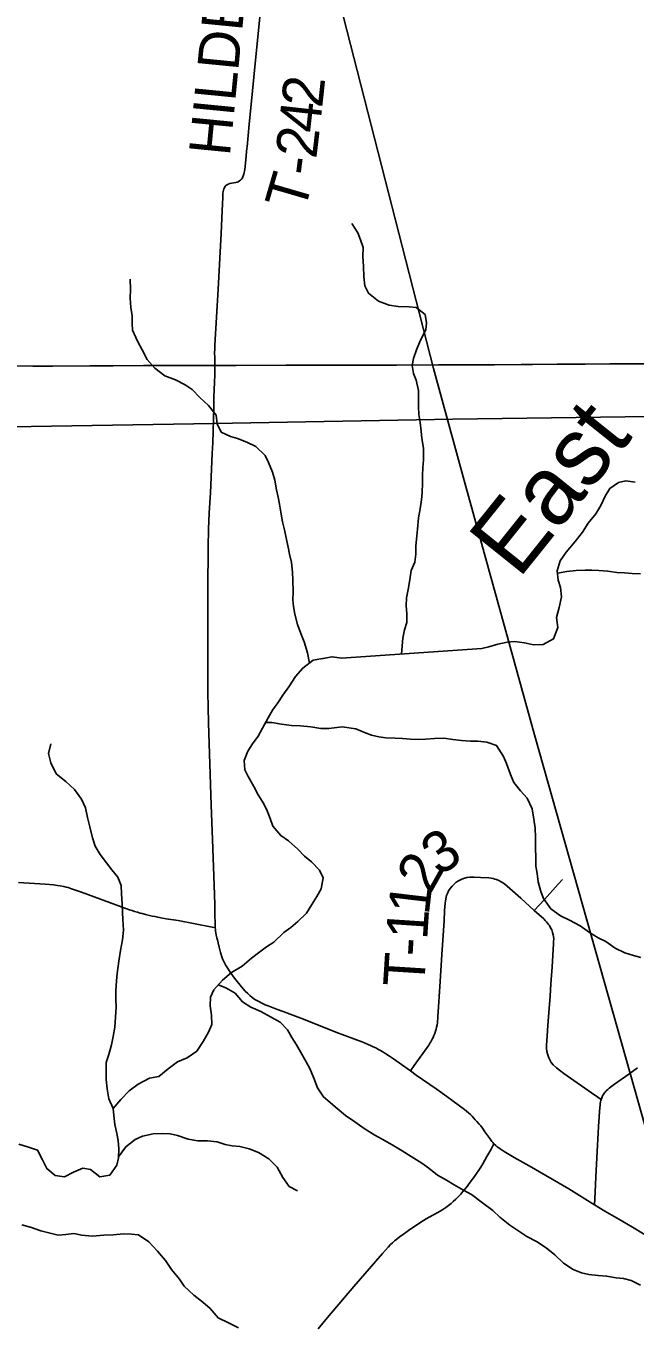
# Model space of a CAD drawing. Extents: x 1442749 to 1756758, y 235267 to 677782.
# Drawn here: x 1612553 to 1616991, y 476949 to 486415 of the extents above; entities that cross this region are included whole.
import ezdxf

# ---------------------------------------------------------------- set-up
doc = ezdxf.new("R2010")
doc.units = 0
for name, color, linetype in [('GM_X_Major_River', 7, 'Continuous'), ('GM_X_Major_River_Text', 7, 'Continuous'), ('GM_X_Minor_River', 7, 'Continuous'), ('GM_X_Rail_Line', 7, 'Continuous'), ('GM_X_State_Route', 7, 'Continuous'), ('GM_X_Township', 7, 'Continuous'), ('GM_X_Township_Road', 7, 'Continuous'), ('GM_X_Township_Road_Text', 7, 'Continuous')]:
    doc.layers.add(name, color=color, linetype=linetype)

msp = doc.modelspace()

# ---------------------------------------------------------------- linework, layer by layer
at = {"layer": 'GM_X_Major_River'}
for points in [[(1614851.6, 481809.4), (1615874.8, 481879.5), (1615925, 481890.9), (1615991.3, 481910.1), (1616059.5, 481925.2), (1616113.6, 481930.5), (1616185.6, 481921.6), (1616251.4, 481904.7), (1616321.5, 481907.8), (1616398.1, 481948.9), (1616429.2, 482032.6), (1616418.2, 482104.8), (1616437.2, 482178.7), (1616456.2, 482254.6), (1616447.1, 482324.8), (1616431.8, 482377.1), (1616424.7, 482445.3), (1616445.7, 482517.1), (1616488.6, 482580.7), (1616555.6, 482657.9), (1616608.6, 482727.3), (1616649.5, 482792.9), (1616704.5, 482860.3), (1616741.3, 482921.9), (1616772.2, 482989.6), (1616807, 483045.3), (1616869.6, 483088.5), (1616923.8, 483099.8), (1616991.8, 483091)], [(1614851.6, 481809.4), (1614783.6, 481818.8), (1614717.3, 481806.1), (1614646.8, 481793.5), (1614569.5, 481737), (1614518.1, 481673.9), (1614468.5, 481600.8), (1614425.1, 481539.5), (1614387.9, 481482.2), (1614350.7, 481428.8), (1614317.5, 481373.4), (1614275.8, 481298.1), (1614244.6, 481240.6), (1614203.3, 481183.3), (1614170.1, 481131.9), (1614142.6, 481062.3), (1614147.3, 480996.1), (1614172.3, 480945.5), (1614212.8, 480872.6), (1614245.7, 480813.8), (1614286.3, 480746.9), (1614311.4, 480696.3), (1614332.2, 480639.8), (1614353.1, 480585.2), (1614409.8, 480516), (1614465.1, 480476.8), (1614534, 480417.3), (1614583, 480366.2), (1614634.2, 480325.1), (1614691.1, 480263.8), (1614718, 480207.2), (1614704.3, 480127.3), (1614673.1, 480071.8), (1614635.7, 480012.5), (1614598.4, 479951.1), (1614535, 479890.3), (1614484, 479847.2), (1614433.1, 479810.2), (1614359.5, 479739.6), (1614304.7, 479704.6), (1614247.7, 479661.7), (1614196.8, 479622.6), (1614127.4, 479563.9), (1614050.3, 479517.4), (1613985, 479462.6), (1613921.4, 479391.8), (1613898.3, 479338.1), (1613894.9, 479274.1), (1613905.6, 479207.7), (1613908.1, 479139.5), (1613882.9, 479084), (1613845.5, 479016.6), (1613797.9, 478945.4), (1613726.7, 478896.8), (1613658, 478866.1), (1613588.8, 478815.4), (1613521.5, 478760.6), (1613453.1, 478748), (1613372, 478703.5), (1613304.9, 478654.8), (1613243.5, 478593.9), (1613188, 478526.9), (1613192.9, 478476.7), (1613201.6, 478410.5), (1613216.2, 478344), (1613225.2, 478293.8), (1613229.9, 478233.5), (1613226.5, 478167.5), (1613215.4, 478113.6), (1613163.8, 478040.5), (1613091.4, 478030), (1613022.4, 478083.5), (1612966.5, 478092.6), (1612899.7, 478063.9), (1612834.9, 478029.1), (1612764.9, 478038.5), (1612705.9, 478089.8), (1612673.2, 478152.6), (1612638.6, 478223.4), (1612570.9, 478244.8), (1612501.2, 478268.3)]]:
    msp.add_lwpolyline(points, dxfattribs=at)
at = {"layer": 'GM_X_Minor_River'}
for points in [[(1615288.8, 481839.4), (1615298.2, 481955), (1615310.7, 482015), (1615329.2, 482069), (1615327.8, 482133.1), (1615324.3, 482189.2), (1615324.8, 482249.4), (1615339.5, 482321.4), (1615352.1, 482395.4), (1615360.6, 482447.4), (1615387.2, 482509.3), (1615393.7, 482565.4), (1615394.2, 482625.5), (1615400.9, 482699.6), (1615405.4, 482749.6), (1615414.1, 482831.7), (1615424.7, 482895.8), (1615435.3, 482961.8), (1615439.8, 483015.9), (1615442.4, 483084), (1615442.9, 483142.1), (1615445.4, 483196.2), (1615449.9, 483254.2), (1615448.6, 483338.4), (1615437.2, 483408.7), (1615431.7, 483462.8), (1615426.3, 483525), (1615416.8, 483585.2), (1615413.3, 483641.3), (1615413.8, 483697.5), (1615414.3, 483759.6), (1615396.9, 483833.9), (1615377.4, 483884.1), (1615367.9, 483942.4), (1615376.3, 483992.4), (1615398.9, 484056.3), (1615427.6, 484126.2), (1615466.4, 484202), (1615472.8, 484252), (1615461.3, 484312.2), (1615395.7, 484362.9), (1615345.6, 484369.4), (1615265.5, 484370.1), (1615199.5, 484380.8), (1615121.6, 484409.5), (1615048, 484468.3), (1615022.4, 484520.6), (1615015, 484588.8), (1615011.7, 484663), (1615008.3, 484735.2), (1615010.9, 484801.3), (1614991.4, 484857.6), (1614971.8, 484907.9), (1614928.3, 484976.4)], [(1614618.8, 481773), (1614605.2, 481848.7), (1614580.2, 481927.2), (1614556.9, 481989.6), (1614531.7, 482054.1), (1614512.7, 482130.5), (1614503.4, 482184.8), (1614498, 482234.9), (1614500.7, 482291), (1614497.9, 482377.2), (1614494.6, 482435.4), (1614487.5, 482505.7), (1614474.3, 482566), (1614462.9, 482618.2), (1614451.7, 482674.5), (1614436.5, 482744.8), (1614423.2, 482801.1), (1614410.1, 482871.4), (1614400.9, 482929.7), (1614391.5, 482981.9), (1614378.2, 483036.2), (1614367.1, 483106.5), (1614349.8, 483162.9), (1614320.7, 483233.4), (1614297.3, 483285.8), (1614228, 483350.8), (1614162.2, 483383.8), (1614094.4, 483408.7), (1614042.4, 483423.4), (1613976.7, 483456.3), (1613945.4, 483516.8), (1613938.2, 483579.1), (1613883, 483649.9), (1613819.6, 483708.9), (1613764.2, 483765.7), (1613712.5, 483800.5), (1613642.8, 483837.4), (1613565, 483866.5), (1613491.5, 483921.6), (1613436.2, 483984.4), (1613401, 484055), (1613365.8, 484119.6), (1613330.7, 484198.3), (1613327.4, 484248.4), (1613326.1, 484302.5), (1613316.9, 484364.8), (1613311.8, 484433), (1613314.6, 484495.1), (1613313.6, 484571.3)], [(1616426.4, 482428.6), (1616494.5, 482439.2), (1616562.7, 482448.6), (1616626.8, 482450), (1616676.9, 482449.5), (1616726.9, 482447.1), (1616793, 482442.5), (1616859, 482433.8), (1616913.1, 482429.3), (1616969.2, 482426.8), (1617031.2, 482422.3)], [(1614299.4, 481340.8), (1614343.8, 481341), (1614415.9, 481328), (1614487.9, 481319.1), (1614554.1, 481316.2), (1614628.2, 481309.2), (1614702.2, 481296.3), (1614759.2, 481297.1), (1614857.7, 481307.8)], [(1614857.7, 481307.8), (1614957.8, 481294.8), (1615019.6, 481266.1), (1615071.6, 481247.6), (1615125.5, 481235.1), (1615175.6, 481228.7), (1615243.7, 481226), (1615295.7, 481223.6), (1615355.8, 481219), (1615413.9, 481216.5), (1615464, 481218), (1615530.1, 481223.4), (1615598.2, 481224.8), (1615664.3, 481216.2), (1615726.3, 481207.6), (1615792.4, 481205), (1615846.5, 481204.5), (1615910.5, 481195.9), (1615982.4, 481171.2), (1616031.8, 481092.6), (1616053.4, 481040.3), (1616082.8, 480961.9), (1616108.3, 480901.6), (1616155.8, 480841), (1616205.4, 480788.4), (1616240.8, 480712), (1616254.2, 480635.7), (1616263.6, 480569.5), (1616265, 480501.3), (1616266.3, 480425.2), (1616267.8, 480359), (1616269.2, 480292.9), (1616278.7, 480238.7), (1616286.2, 480178.5), (1616303.6, 480108.2), (1616325.2, 480057.9), (1616378.6, 479981.2), (1616448.3, 479930.5), (1616514.2, 479899.8), (1616591.9, 479857.1), (1616659.6, 479810.4), (1616721.4, 479771.7), (1616777.2, 479743.1), (1616846.9, 479694.4), (1616916.7, 479661.7), (1616980.7, 479641.1), (1617032.6, 479628.6)], [(1613188.1, 478527), (1613156.6, 478598.3), (1613145.5, 478670.6), (1613138.4, 478738.9), (1613137.1, 478793), (1613138, 478863.2), (1613156.8, 478921), (1613175.8, 478991), (1613188.6, 479050.9), (1613201.6, 479120.9), (1613206.5, 479193), (1613209.5, 479265.1), (1613208.2, 479321.3), (1613207.1, 479385.4), (1613212, 479457.5), (1613216.7, 479511.6), (1613230, 479601.6), (1613243, 479679.6), (1613256.1, 479755.6), (1613263, 479825.7), (1613260, 479903.9), (1613256.7, 479956), (1613253.5, 480016.2), (1613250.4, 480090.4), (1613247.2, 480152.6), (1613222, 480213), (1613178.5, 480265.7), (1613141.1, 480318.3), (1613093.8, 480379), (1613058.5, 480437.6), (1613037.2, 480500), (1613018.2, 480580.5), (1613001.1, 480646.8), (1612987.9, 480717.2), (1612958.7, 480781.7), (1612907.5, 480850.5), (1612844.1, 480909.4), (1612774.6, 480966.5), (1612733.6, 481045.2), (1612716.4, 481113.5), (1612735.4, 481183.4)], [(1613954.9, 479429), (1614009.5, 479407.1), (1614077.2, 479368.1), (1614130.5, 479305.3), (1614192.2, 479264.4), (1614264, 479233.4), (1614335.6, 479194.4), (1614405.3, 479157.4), (1614458.7, 479100.6), (1614490.1, 479044.1), (1614525.5, 478991.5), (1614552.9, 478939), (1614596.1, 478868.3), (1614621.5, 478817.9), (1614650.7, 478749.4), (1614677.8, 478678.8), (1614721, 478612.1), (1614819.8, 478526.5)], [(1614819.8, 478526.5), (1614880.8, 478475.7), (1614948.6, 478431), (1615018.2, 478380.3), (1615096, 478333.5), (1615147.8, 478303), (1615221.5, 478262.2), (1615295.3, 478219.5), (1615361, 478176.8), (1615436.7, 478130), (1615488.5, 478091.4), (1615552.1, 478040.8), (1615617.9, 478006.1), (1615673.7, 477971.5), (1615741.5, 477932.8), (1615799.3, 477900.2), (1615878.9, 477839.4), (1615954.6, 477784.6), (1616006.2, 477736), (1616079.8, 477677.2), (1616151.5, 477628.5), (1616203.3, 477594), (1616273.1, 477557.2), (1616342.8, 477512.5), (1616406.5, 477461.8), (1616470, 477399.1), (1616539.7, 477354.4), (1616601.6, 477329.8), (1616655.6, 477317.3), (1616723.6, 477310.7), (1616783.7, 477306.1), (1616853.7, 477293.5), (1616907.8, 477289), (1616961.7, 477274.4), (1617031.5, 477239.7)], [(1613226.9, 478174.2), (1613280.3, 478248), (1613349.2, 478301.2), (1613403.6, 478324.5), (1613480.1, 478341.6), (1613548.3, 478344.7), (1613604.4, 478342), (1613656.4, 478329.3), (1613734.3, 478304.2), (1613806.3, 478291.3), (1613876.5, 478290.4), (1613946.6, 478283.4), (1614004.5, 478264.6), (1614056.5, 478256), (1614110.6, 478249.2), (1614178.6, 478232.3), (1614246.4, 478207.4), (1614322, 478160.3), (1614383.4, 478099.4), (1614424.5, 478024.7), (1614471.7, 477957.9), (1614531.5, 477927.1)], [(1612522.7, 477680.5), (1612594.7, 477659.5), (1612662.5, 477634.6), (1612728.5, 477617.7), (1612788.5, 477604.9), (1612842.7, 477608.2), (1612902.9, 477615.5), (1612960.9, 477604.7), (1613035.1, 477597.7), (1613121.4, 477604.6), (1613189.6, 477607.7), (1613263.9, 477614.8), (1613322, 477612), (1613372.1, 477607.4), (1613449.6, 477556.3), (1613512.9, 477487.3), (1613570.2, 477420.4), (1613613.4, 477353.7), (1613672.6, 477282.8), (1613706.1, 477232.2), (1613775.4, 477167.2), (1613842.9, 477116.2), (1613894.4, 477069.4), (1613953.7, 477002.5), (1614029.4, 476965.5), (1614101.1, 476928.5)]]:
    msp.add_lwpolyline(points, dxfattribs=at)
at = {"layer": 'GM_X_Rail_Line'}
msp.add_lwpolyline([(1571148.2, 478363), (1571889, 478539.4), (1575743, 479318.6), (1579466.4, 480095.8), (1583642, 480977.8), (1587510.8, 481782.7), (1590381.5, 482358.7), (1593451.5, 482999.2), (1594964.1, 483308.1), (1595338.6, 483357), (1595650.3, 483378.6), (1596034.3, 483391.1), (1596556.5, 483384.9), (1598433.9, 483400.2), (1602127.8, 483416), (1606201.9, 483416.1), (1608266.9, 483417), (1610514.2, 483462.2), (1613925, 483518), (1615664.4, 483549), (1619432.2, 483601)], dxfattribs=at)
at = {"layer": 'GM_X_State_Route'}
for points in [[(1611869.7, 483935.2), (1612054.6, 483935.2), (1612198.9, 483935.8), (1612284.2, 483935.6), (1612349.8, 483936.4), (1612438.3, 483937.8), (1612602.3, 483936.6), (1612746.7, 483937.6), (1613019, 483939.6), (1613189.5, 483939.2), (1613409.3, 483941.4), (1613448.8, 483941.4)], [(1613448.8, 483941.4), (1613747.2, 483941.8), (1613929.5, 483941.7), (1614085.1, 483941.6), (1614446, 483943.1), (1614639.5, 483942.9), (1614842.9, 483943.7), (1614944.6, 483943.1), (1615253, 483944.5), (1615558.1, 483945.6), (1615768.9, 483946.1), (1615968.2, 483947.1), (1616161.7, 483948.6), (1616243.7, 483949.2), (1616424.2, 483950.1), (1616545.5, 483951.4), (1616627.5, 483951.8), (1616807.9, 483952.2), (1617195.1, 483954.1)]]:
    msp.add_lwpolyline(points, dxfattribs=at)
at = {"layer": 'GM_X_Township'}
for points in [[(1617334.6, 477440.8), (1616957.7, 478774.1), (1616258, 481249.3), (1615746.6, 483104.1), (1615521.6, 483920.3), (1614488, 487961.8), (1614098.9, 489483.2), (1614072, 489612.9), (1612808.9, 495716.3), (1611750.9, 500101.3), (1610594.9, 504740.5)], [(1612808.9, 495716.3), (1614072, 489612.9), (1614098.9, 489483.2), (1614488, 487961.8), (1615521.6, 483920.3), (1615746.6, 483104.1), (1616258, 481249.3), (1616957.7, 478774.1), (1617334.6, 477440.8)]]:
    msp.add_lwpolyline(points, dxfattribs=at)
at = {"layer": 'GM_X_Township_Road'}
for points in [[(1613929.5, 483941.7), (1613928.7, 483987), (1613928.3, 484007.7), (1613927.9, 484026.3), (1613929.6, 484067.9), (1613930.4, 484088.5), (1613954.3, 484497.8), (1613976.5, 484904), (1613983.7, 485071.1), (1613986.9, 485166.3), (1613987.6, 485179.6), (1613988.8, 485195.9), (1613990.1, 485207.8), (1613992.6, 485218.9), (1613995.7, 485228.1), (1613998.8, 485235.1), (1614002.9, 485242.7), (1614009.9, 485252.1), (1614018.7, 485258.6), (1614027.6, 485263.2), (1614039.6, 485267.2), (1614081.9, 485273.9), (1614091.8, 485276.7), (1614100.5, 485280.4), (1614110, 485285.8), (1614117.5, 485291.7), (1614123.8, 485299.2), (1614130.5, 485309.2), (1614137, 485324), (1614141.2, 485336.3), (1614147.3, 485368.6), (1614152, 485414.6), (1614162.9, 485525.7), (1614164, 485535.5), (1614180.2, 485698.7), (1614195.1, 485842.3), (1614214.1, 486041.5), (1614263.8, 486554.1)], [(1613932.2, 479843.3), (1613931.8, 479847), (1613930.8, 479865.7), (1613929.3, 479947.6), (1613928.4, 480013.2), (1613925.2, 480154.1), (1613912.3, 480488.3), (1613903.2, 480737.5), (1613884.5, 481337.6), (1613879, 481560.6), (1613878.2, 481868.9), (1613879.2, 482068.8), (1613878.2, 482308.2), (1613879.9, 482616.5), (1613883.2, 482747.6), (1613887.9, 482868.8), (1613897, 483012.8), (1613905.2, 483184.7), (1613910.7, 483300.2), (1613914.3, 483376.6), (1613921, 483635.3), (1613921.8, 483710.7), (1613926.3, 483818.7), (1613928.4, 483874.3), (1613929.5, 483941.7)], [(1615354, 478801.7), (1615382.5, 478841.4), (1615487.7, 478987.8), (1615496.8, 479002.4), (1615503.2, 479012.5), (1615508.8, 479023.2), (1615513.8, 479032.5), (1615519.5, 479045.4), (1615525.6, 479059.1), (1615531.3, 479074.5), (1615536.8, 479089.5), (1615541.4, 479106.2), (1615545.4, 479120.7), (1615548.4, 479136.9), (1615551.3, 479152.4), (1615555.4, 479194.5), (1615571.2, 479453.2), (1615582.9, 479649.7), (1615589.6, 479754.6), (1615599.5, 479895.2), (1615604, 479970.4), (1615607.8, 480023.1), (1615610.1, 480039), (1615612.6, 480056), (1615618.5, 480078.7), (1615624.3, 480094.5), (1615633.1, 480112.7), (1615643.9, 480129.7), (1615658.8, 480148.1), (1615673, 480162.4), (1615688.6, 480175.3), (1615705.3, 480186.6), (1615723.1, 480196.1), (1615741.8, 480203.7), (1615764.7, 480209.8), (1615787.9, 480213), (1615817.9, 480213.8), (1615864.1, 480211.6), (1615926.7, 480207.3), (1615942.3, 480205), (1615956.3, 480203), (1615969.2, 480199.4), (1615982.1, 480195.7), (1615997.6, 480189.2), (1616015.6, 480180), (1616040.5, 480163.1), (1616078.4, 480131), (1616159.5, 480059), (1616256.1, 479969.3)], [(1612497.9, 480174.9), (1612694.4, 480162), (1612753.4, 480156.2), (1612781.9, 480152.2), (1612802.4, 480149.3), (1612828.3, 480144.5), (1612845.9, 480140.1), (1612860.4, 480136.5), (1612872.6, 480132.9), (1612885.7, 480129), (1612900.6, 480123.7), (1612957, 480103.8), (1613255.3, 479993.5), (1613308.9, 479975.1), (1613326.5, 479969), (1613344.6, 479963.7), (1613366.5, 479957.2), (1613386.1, 479951.4), (1613398.8, 479948.2), (1613423.9, 479941.8), (1613452.6, 479934.4), (1613473.5, 479929.7), (1613494, 479925.1), (1613513.8, 479921.3), (1613547.9, 479914.9), (1613574.2, 479909.9), (1613661.5, 479895.9), (1613910.5, 479847.6), (1613932.2, 479843.3)], [(1616256.1, 479969.3), (1616330.4, 480049), (1616431.9, 480161.3), (1616463.7, 480195.9)], [(1616256.1, 479969.3), (1616325.7, 479908.8), (1616336.3, 479897.8), (1616346.5, 479887.2), (1616361.1, 479868.9), (1616367, 479859.8), (1616373.8, 479849.2), (1616379.5, 479837.4), (1616384.1, 479828), (1616390.6, 479808.9), (1616394.7, 479792.6), (1616396.3, 479779.4), (1616398.2, 479762.7), (1616398, 479745.2), (1616397.8, 479726.1), (1616386.4, 479559.2), (1616377.5, 479435), (1616371.9, 479346.7), (1616362.9, 479225.9), (1616356.7, 479131), (1616350.5, 479055.9), (1616346.9, 478987.4), (1616347, 478964.8), (1616349.2, 478942.5), (1616354.6, 478917.5), (1616362.2, 478896.5), (1616372.3, 478876.7), (1616380.9, 478863.4), (1616394.7, 478845.8), (1616417.9, 478823.5), (1616440.8, 478805.5), (1616472.5, 478782.6), (1616520.7, 478748.6), (1616673.2, 478640.7), (1616719.1, 478609.3), (1616744.2, 478592.2)], [(1615354, 478801.7), (1615289.9, 478847.5), (1615231, 478889.2), (1615201.8, 478908.7), (1615176.5, 478925.6), (1615153.3, 478939.7), (1615131.6, 478952.8), (1615117.7, 478960.3), (1615102.8, 478968.2), (1615083.4, 478977.2), (1615064.2, 478986.1), (1615006.6, 479009.8), (1614810.7, 479084.1), (1614576.2, 479177.5), (1614478.5, 479215.8), (1614426.2, 479235.1), (1614379.9, 479252), (1614343.2, 479265.5), (1614318.3, 479274.6), (1614296.7, 479283.8), (1614276, 479292.6), (1614249.7, 479305.9), (1614221.4, 479322.4), (1614202.2, 479336), (1614184.6, 479349.8), (1614168.9, 479364.7), (1614151.3, 479381.3), (1614122.8, 479413), (1614071.7, 479477.3), (1614041.1, 479519.9), (1614016.1, 479558.5), (1614009.6, 479569.8), (1614003.7, 479580), (1613996.5, 479592.6), (1613989.8, 479607.5), (1613986.3, 479617.9), (1613983.9, 479625.3), (1613971.4, 479663.5), (1613961.5, 479701.7), (1613953.1, 479734.6), (1613948, 479755.6), (1613944, 479771.7), (1613940.1, 479791), (1613937, 479806.5), (1613934.9, 479820), (1613933.3, 479834), (1613932.2, 479843.3)], [(1615963.4, 478270.1), (1615955.2, 478279.1), (1615948.3, 478287.6), (1615942.1, 478295.2), (1615933.1, 478307.6), (1615897.1, 478358.2), (1615879.2, 478383.2), (1615866.5, 478399.7), (1615854.9, 478413.3), (1615839.3, 478431.3), (1615827, 478445.4), (1615814.6, 478459.9), (1615803.9, 478471.6), (1615792.1, 478484.4), (1615748.9, 478519.4), (1615620, 478615.3), (1615542.5, 478670.5), (1615396.6, 478771.1), (1615354, 478801.7)], [(1616744.2, 478592.2), (1616745.6, 478596.8), (1616748.2, 478605.1), (1616751.6, 478613), (1616754.7, 478620.1), (1616758.9, 478627.2), (1616763, 478634.2), (1616767.7, 478640.5), (1616772.8, 478647.4), (1616777.6, 478652.5), (1616784.1, 478659.3), (1616792.1, 478666.7), (1616801.4, 478674.4), (1616840.6, 478704), (1616944.7, 478778.3), (1617008.2, 478824.4)], [(1616695.5, 477825.7), (1616700.1, 477918.6), (1616705.7, 478030), (1616713, 478167.6), (1616725.9, 478396.9), (1616735.3, 478537.7), (1616736.6, 478549.9), (1616738.1, 478563.8), (1616740.5, 478576.1), (1616742.4, 478586.3), (1616744.2, 478592.2)], [(1614682.7, 476921.6), (1614750.5, 477005.4), (1614943, 477229.3), (1615150.8, 477470.1), (1615192.1, 477517), (1615210.2, 477536.2), (1615223.6, 477548.5), (1615239.6, 477562.9), (1615254.5, 477574.7), (1615275.9, 477591.5), (1615294.8, 477605.1), (1615339.9, 477637.7), (1615415.6, 477690), (1615448.8, 477711.2), (1615468.9, 477722.4), (1615571.5, 477780), (1615589.9, 477791.7), (1615612.7, 477806), (1615631.3, 477820.3), (1615651.4, 477835.7), (1615666, 477848.4), (1615685.6, 477865.6), (1615703.4, 477884.4), (1615721.4, 477903.4), (1615737, 477921.9), (1615750.8, 477938.4), (1615767, 477959.1), (1615783, 477979.6), (1615821.2, 478032.6), (1615866.8, 478100.4), (1615881.1, 478124.1), (1615897, 478150.6), (1615911.2, 478176.3), (1615924.9, 478200.8), (1615941.6, 478230.7), (1615963.4, 478270.1)], [(1616695.5, 477825.7), (1616683.9, 477832.7), (1616508.4, 477941.8), (1616386.8, 478013.2), (1616218.7, 478109.1), (1616110.3, 478170.6), (1616037.4, 478214.7), (1616016.7, 478227.5), (1616008.4, 478233.4), (1615999.1, 478240), (1615986.5, 478248.9), (1615982.1, 478252.9), (1615976, 478258.2), (1615963.4, 478270.1)], [(1617344.7, 477436.9), (1617214, 477517.5), (1616972.3, 477663.1), (1616873.1, 477720.9), (1616770.8, 477779.9), (1616695.5, 477825.7)]]:
    msp.add_lwpolyline(points, dxfattribs=at)

# ---------------------------------------------------------------- texts
at = {"layer": 'GM_X_Major_River_Text'}
msp.add_text('East', height=499.94, rotation=51.32168, dxfattribs=at).set_placement((1616142.8, 482378.2))
at = {"layer": 'GM_X_Township_Road_Text'}
for s, rotation, p in [('HILDEBRANT', 84.39435, (1614038.3, 485461.6)), ('2', 83.78427, (1614710.8, 485812.8)), ('4', 83.66155, (1614690.3, 485628.4)), ('2', 83.1973, (1614668.2, 485442.3)), ('-', 82.67188, (1614652.1, 485317.1)), ('T', 73.69727, (1614578.6, 485051.6)), ('3', 33.60293, (1615564.2, 480216)), ('2', 60.60802, (1615499.5, 480083.4)), ('1', 83.33093, (1615487.9, 479931)), ('1', 86.21062, (1615476.1, 479752)), ('-', 86.32941, (1615468.3, 479630.4)), ('T', 86.38141, (1615454.2, 479406.9))]:
    msp.add_text(s, height=300, rotation=rotation, dxfattribs=at).set_placement(p)

doc.saveas('drawing.dxf')
